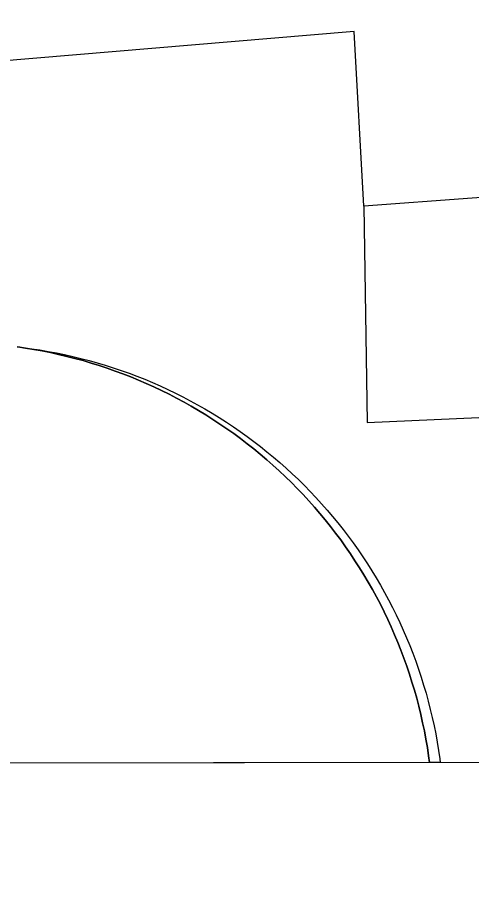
# Model space of a CAD drawing. Extents: x 3313442 to 3351311, y 721974 to 747360.
# Drawn here: x 3331482.7 to 3331551.5, y 727351 to 727484.5 of the extents above; entities that cross this region are included whole.
import ezdxf

# ---------------------------------------------------------------- set-up
doc = ezdxf.new("R2010")
doc.units = 0
for name, color, linetype in [('V-DOMW-TANK', 7, 'Continuous'), ('V-GRID-FRAM', 7, 'Continuous'), ('V-UTIL-LINE', 7, 'Continuous')]:
    doc.layers.add(name, color=color, linetype=linetype)

msp = doc.modelspace()

# ---------------------------------------------------------------- linework, layer by layer
at = {"layer": 'V-DOMW-TANK'}
for p, q in [((3331482.6, 727434.45), (3331482.72, 727434.44)), ((3331483.87, 727434.27), (3331482.72, 727434.44)), ((3331482.72, 727434.44), (3331483.52, 727434.34)), ((3331482.72, 727434.44), (3331483.87, 727434.27)), ((3331483.52, 727434.34), (3331484.78, 727434.17)), ((3331485.12, 727434.06), (3331483.87, 727434.27)), ((3331483.87, 727434.27), (3331485.12, 727434.06)), ((3331484.78, 727434.17), (3331486.04, 727433.98)), ((3331486.38, 727433.83), (3331485.12, 727434.06)), ((3331485.12, 727434.06), (3331486.38, 727433.83)), ((3331486.04, 727433.98), (3331487.3, 727433.77)), ((3331487.64, 727433.58), (3331486.38, 727433.83)), ((3331486.38, 727433.83), (3331487.64, 727433.58)), ((3331487.3, 727433.77), (3331488.55, 727433.53)), ((3331488.88, 727433.31), (3331487.64, 727433.58)), ((3331487.64, 727433.58), (3331488.88, 727433.31)), ((3331488.55, 727433.53), (3331489.79, 727433.28)), ((3331490.12, 727433.01), (3331488.88, 727433.31)), ((3331488.88, 727433.31), (3331490.12, 727433.01)), ((3331489.79, 727433.28), (3331491.04, 727433)), ((3331491.36, 727432.7), (3331490.12, 727433.01)), ((3331490.12, 727433.01), (3331491.36, 727432.7)), ((3331491.04, 727433), (3331492.27, 727432.7)), ((3331492.59, 727432.36), (3331491.36, 727432.7)), ((3331491.36, 727432.7), (3331492.59, 727432.36)), ((3331492.27, 727432.7), (3331493.5, 727432.37)), ((3331493.81, 727432), (3331492.59, 727432.36)), ((3331492.59, 727432.36), (3331493.81, 727432)), ((3331493.5, 727432.37), (3331494.73, 727432.03)), ((3331495.03, 727431.62), (3331493.81, 727432)), ((3331493.81, 727432), (3331495.03, 727431.62)), ((3331494.73, 727432.03), (3331495.95, 727431.67)), ((3331496.25, 727431.22), (3331495.03, 727431.62)), ((3331495.03, 727431.62), (3331496.25, 727431.22)), ((3331495.95, 727431.67), (3331497.17, 727431.28)), ((3331497.45, 727430.79), (3331496.25, 727431.22)), ((3331496.25, 727431.22), (3331497.45, 727430.79)), ((3331497.17, 727431.28), (3331498.37, 727430.87)), ((3331498.65, 727430.35), (3331497.45, 727430.79)), ((3331497.45, 727430.79), (3331498.65, 727430.35)), ((3331498.37, 727430.87), (3331499.57, 727430.44)), ((3331499.84, 727429.88), (3331498.65, 727430.35)), ((3331498.65, 727430.35), (3331499.84, 727429.88)), ((3331499.57, 727430.44), (3331500.76, 727430)), ((3331499.84, 727429.88), (3331501.02, 727429.4)), ((3331501.02, 727429.4), (3331499.84, 727429.88)), ((3331500.76, 727430), (3331501.95, 727429.53)), ((3331502.19, 727428.89), (3331501.02, 727429.4)), ((3331501.02, 727429.4), (3331502.19, 727428.89)), ((3331501.95, 727429.53), (3331503.12, 727429.04)), ((3331503.12, 727429.04), (3331504.29, 727428.52)), ((3331503.35, 727428.37), (3331502.19, 727428.89)), ((3331502.19, 727428.89), (3331503.35, 727428.37)), ((3331504.51, 727427.82), (3331503.35, 727428.37)), ((3331503.35, 727428.37), (3331504.51, 727427.82)), ((3331504.29, 727428.52), (3331505.45, 727427.99)), ((3331505.65, 727427.25), (3331504.51, 727427.82)), ((3331504.51, 727427.82), (3331505.65, 727427.25)), ((3331505.45, 727427.99), (3331506.6, 727427.44)), ((3331506.78, 727426.67), (3331505.65, 727427.25)), ((3331505.65, 727427.25), (3331506.78, 727426.67)), ((3331506.6, 727427.44), (3331507.73, 727426.87)), ((3331507.91, 727426.06), (3331506.78, 727426.67)), ((3331506.78, 727426.67), (3331507.91, 727426.06)), ((3331507.73, 727426.87), (3331508.86, 727426.28)), ((3331508.86, 727426.28), (3331509.98, 727425.67)), ((3331509.02, 727425.43), (3331507.91, 727426.06)), ((3331507.91, 727426.06), (3331509.02, 727425.43)), ((3331510.12, 727424.79), (3331509.02, 727425.43)), ((3331509.02, 727425.43), (3331510.12, 727424.79)), ((3331509.98, 727425.67), (3331511.08, 727425.04)), ((3331511.08, 727425.04), (3331512.18, 727424.39)), ((3331511.21, 727424.12), (3331510.12, 727424.79)), ((3331510.12, 727424.79), (3331511.21, 727424.12)), ((3331512.29, 727423.44), (3331511.21, 727424.12)), ((3331511.21, 727424.12), (3331512.29, 727423.44)), ((3331512.18, 727424.39), (3331513.26, 727423.72)), ((3331513.26, 727423.72), (3331514.34, 727423.03)), ((3331513.36, 727422.74), (3331512.29, 727423.44)), ((3331512.29, 727423.44), (3331513.36, 727422.74)), ((3331514.41, 727422.02), (3331513.36, 727422.74)), ((3331513.36, 727422.74), (3331514.41, 727422.02)), ((3331514.34, 727423.03), (3331515.4, 727422.33)), ((3331515.4, 727422.33), (3331516.44, 727421.6)), ((3331515.46, 727421.28), (3331514.41, 727422.02)), ((3331514.41, 727422.02), (3331515.46, 727421.28)), ((3331516.48, 727420.53), (3331515.46, 727421.28)), ((3331515.46, 727421.28), (3331516.48, 727420.53)), ((3331516.44, 727421.6), (3331517.48, 727420.86)), ((3331517.49, 727419.75), (3331516.48, 727420.53)), ((3331516.48, 727420.53), (3331517.49, 727419.75)), ((3331517.48, 727420.86), (3331518.5, 727420.1)), ((3331518.5, 727418.96), (3331517.49, 727419.75)), ((3331517.49, 727419.75), (3331518.5, 727418.96)), ((3331518.5, 727420.1), (3331519.51, 727419.33)), ((3331519.48, 727418.15), (3331518.5, 727418.96)), ((3331518.5, 727418.96), (3331519.48, 727418.15)), ((3331519.51, 727419.33), (3331520.5, 727418.53)), ((3331520.5, 727418.53), (3331521.48, 727417.72)), ((3331520.46, 727417.32), (3331519.48, 727418.15)), ((3331519.48, 727418.15), (3331520.46, 727417.32)), ((3331521.41, 727416.48), (3331520.46, 727417.32)), ((3331520.46, 727417.32), (3331521.41, 727416.48)), ((3331521.48, 727417.72), (3331522.45, 727416.89)), ((3331522.36, 727415.62), (3331521.41, 727416.48)), ((3331521.41, 727416.48), (3331522.36, 727415.62)), ((3331523.29, 727414.74), (3331522.36, 727415.62)), ((3331522.36, 727415.62), (3331523.29, 727414.74)), ((3331522.45, 727416.89), (3331523.4, 727416.04)), ((3331523.4, 727416.04), (3331524.34, 727415.18)), ((3331524.2, 727413.85), (3331523.29, 727414.74)), ((3331523.29, 727414.74), (3331524.2, 727413.85)), ((3331524.34, 727415.18), (3331525.26, 727414.3)), ((3331525.26, 727414.3), (3331526.17, 727413.41)), ((3331525.1, 727412.94), (3331524.2, 727413.85)), ((3331524.2, 727413.85), (3331525.1, 727412.94)), ((3331525.98, 727412.02), (3331525.1, 727412.94)), ((3331525.1, 727412.94), (3331525.98, 727412.02)), ((3331526.17, 727413.41), (3331527.05, 727412.49)), ((3331526.84, 727411.08), (3331525.98, 727412.02)), ((3331525.98, 727412.02), (3331526.84, 727411.08)), ((3331527.05, 727412.49), (3331527.93, 727411.57)), ((3331527.93, 727411.57), (3331528.79, 727410.63)), ((3331527.69, 727410.13), (3331526.84, 727411.08)), ((3331526.84, 727411.08), (3331527.69, 727410.13)), ((3331528.79, 727410.63), (3331529.63, 727409.67)), ((3331528.52, 727409.16), (3331527.69, 727410.13)), ((3331527.69, 727410.13), (3331528.52, 727409.16)), ((3331529.34, 727408.17), (3331528.52, 727409.16)), ((3331528.52, 727409.16), (3331529.34, 727408.17)), ((3331529.63, 727409.67), (3331530.45, 727408.7)), ((3331530.14, 727407.18), (3331529.34, 727408.17)), ((3331529.34, 727408.17), (3331530.14, 727407.18)), ((3331530.45, 727408.7), (3331531.26, 727407.72)), ((3331531.26, 727407.72), (3331532.05, 727406.72)), ((3331530.91, 727406.17), (3331530.14, 727407.18)), ((3331530.14, 727407.18), (3331530.91, 727406.17)), ((3331532.05, 727406.72), (3331532.82, 727405.71)), ((3331531.68, 727405.14), (3331530.91, 727406.17)), ((3331530.91, 727406.17), (3331531.68, 727405.14)), ((3331532.42, 727404.1), (3331531.68, 727405.14)), ((3331531.68, 727405.14), (3331532.42, 727404.1)), ((3331532.82, 727405.71), (3331533.58, 727404.68)), ((3331533.15, 727403.05), (3331532.42, 727404.1)), ((3331532.42, 727404.1), (3331533.15, 727403.05)), ((3331533.58, 727404.68), (3331534.31, 727403.64)), ((3331534.31, 727403.64), (3331535.03, 727402.59)), ((3331533.85, 727401.99), (3331533.15, 727403.05)), ((3331533.15, 727403.05), (3331533.85, 727401.99)), ((3331535.03, 727402.59), (3331535.73, 727401.53)), ((3331534.54, 727400.92), (3331533.85, 727401.99)), ((3331533.85, 727401.99), (3331534.54, 727400.92)), ((3331535.21, 727399.83), (3331534.54, 727400.92)), ((3331534.54, 727400.92), (3331535.21, 727399.83)), ((3331535.73, 727401.53), (3331536.41, 727400.45)), ((3331535.86, 727398.73), (3331535.21, 727399.83)), ((3331535.21, 727399.83), (3331535.86, 727398.73)), ((3331536.41, 727400.45), (3331537.08, 727399.36)), ((3331536.49, 727397.62), (3331535.86, 727398.73)), ((3331535.86, 727398.73), (3331536.49, 727397.62)), ((3331537.08, 727399.36), (3331537.72, 727398.26)), ((3331537.72, 727398.26), (3331538.35, 727397.15)), ((3331537.11, 727396.5), (3331536.49, 727397.62)), ((3331536.49, 727397.62), (3331537.11, 727396.5)), ((3331538.35, 727397.15), (3331538.95, 727396.04)), ((3331537.7, 727395.37), (3331537.11, 727396.5)), ((3331537.11, 727396.5), (3331537.7, 727395.37)), ((3331538.95, 727396.04), (3331539.54, 727394.9)), ((3331538.27, 727394.23), (3331537.7, 727395.37)), ((3331537.7, 727395.37), (3331538.27, 727394.23)), ((3331538.82, 727393.08), (3331538.27, 727394.23)), ((3331538.27, 727394.23), (3331538.82, 727393.08)), ((3331539.54, 727394.9), (3331540.1, 727393.76)), ((3331539.35, 727391.92), (3331538.82, 727393.08)), ((3331538.82, 727393.08), (3331539.35, 727391.92)), ((3331540.1, 727393.76), (3331540.65, 727392.61)), ((3331539.87, 727390.75), (3331539.35, 727391.92)), ((3331539.35, 727391.92), (3331539.87, 727390.75)), ((3331540.65, 727392.61), (3331541.17, 727391.45)), ((3331540.36, 727389.57), (3331539.87, 727390.75)), ((3331539.87, 727390.75), (3331540.36, 727389.57)), ((3331541.17, 727391.45), (3331541.68, 727390.28)), ((3331541.68, 727390.28), (3331542.16, 727389.1)), ((3331540.83, 727388.38), (3331540.36, 727389.57)), ((3331540.36, 727389.57), (3331540.83, 727388.38)), ((3331542.16, 727389.1), (3331542.62, 727387.92)), ((3331541.28, 727387.19), (3331540.83, 727388.38)), ((3331540.83, 727388.38), (3331541.28, 727387.19)), ((3331542.62, 727387.92), (3331543.07, 727386.72)), ((3331541.71, 727385.99), (3331541.28, 727387.19)), ((3331541.28, 727387.19), (3331541.71, 727385.99)), ((3331543.07, 727386.72), (3331543.49, 727385.52)), ((3331542.12, 727384.78), (3331541.71, 727385.99)), ((3331541.71, 727385.99), (3331542.12, 727384.78)), ((3331543.49, 727385.52), (3331543.89, 727384.31)), ((3331542.5, 727383.56), (3331542.12, 727384.78)), ((3331542.12, 727384.78), (3331542.5, 727383.56)), ((3331542.87, 727382.34), (3331542.5, 727383.56)), ((3331542.5, 727383.56), (3331542.87, 727382.34)), ((3331543.89, 727384.31), (3331544.27, 727383.1)), ((3331543.22, 727381.11), (3331542.87, 727382.34)), ((3331542.87, 727382.34), (3331543.22, 727381.11)), ((3331544.27, 727383.1), (3331544.63, 727381.88)), ((3331543.54, 727379.88), (3331543.22, 727381.11)), ((3331543.22, 727381.11), (3331543.54, 727379.88)), ((3331544.63, 727381.88), (3331544.96, 727380.65)), ((3331543.84, 727378.63), (3331543.54, 727379.88)), ((3331543.54, 727379.88), (3331543.84, 727378.63)), ((3331544.96, 727380.65), (3331545.28, 727379.41)), ((3331544.12, 727377.39), (3331543.84, 727378.63)), ((3331543.84, 727378.63), (3331544.12, 727377.39)), ((3331545.28, 727379.41), (3331545.57, 727378.18)), ((3331544.38, 727376.14), (3331544.12, 727377.39)), ((3331544.12, 727377.39), (3331544.38, 727376.14)), ((3331545.57, 727378.18), (3331545.85, 727376.93)), ((3331545.85, 727376.93), (3331546.1, 727375.69)), ((3331544.61, 727374.88), (3331544.38, 727376.14)), ((3331544.38, 727376.14), (3331544.61, 727374.88)), ((3331546.1, 727375.69), (3331546.33, 727374.43)), ((3331544.83, 727373.62), (3331544.61, 727374.88)), ((3331544.61, 727374.88), (3331544.83, 727373.62)), ((3331546.33, 727374.43), (3331546.53, 727373.17)), ((3331545.02, 727372.36), (3331544.83, 727373.62)), ((3331544.83, 727373.62), (3331545.02, 727372.36)), ((3331546.53, 727373.17), (3331546.72, 727371.91)), ((3331545.16, 727371.32), (3331545.02, 727372.36)), ((3331545.02, 727372.36), (3331545.16, 727371.32)), ((3331546.72, 727371.91), (3331546.79, 727371.33)), ((3331545.16, 727371.32), (3331402.06, 727371.12)), ((3331546.79, 727371.33), (3331545.16, 727371.32))]:
    msp.add_line(p, q, dxfattribs=at)
at = {"layer": 'V-GRID-FRAM'}
msp.add_lwpolyline([(3317558.4, 745536.29), (3349036.99, 745582.07), (3349071.38, 727396.82), (3317576.91, 727351.01), (3317558.4, 745536.29)], dxfattribs=at)
at = {"layer": 'V-UTIL-LINE'}
for points in [[(3331624.73, 727371.44), (3331621.01, 727426.78), (3331570.78, 727423.48), (3331568.06, 727458.23), (3331535.2, 727455.82), (3331533.71, 727482.35), (3331400.07, 727471.12), (3331389.36, 727479.06), (3331281.64, 727472.8)], [(3331535.2, 727455.82), (3331535.72, 727422.97), (3331570.7, 727424.52)]]:
    msp.add_lwpolyline(points, dxfattribs=at)

doc.saveas('drawing.dxf')
